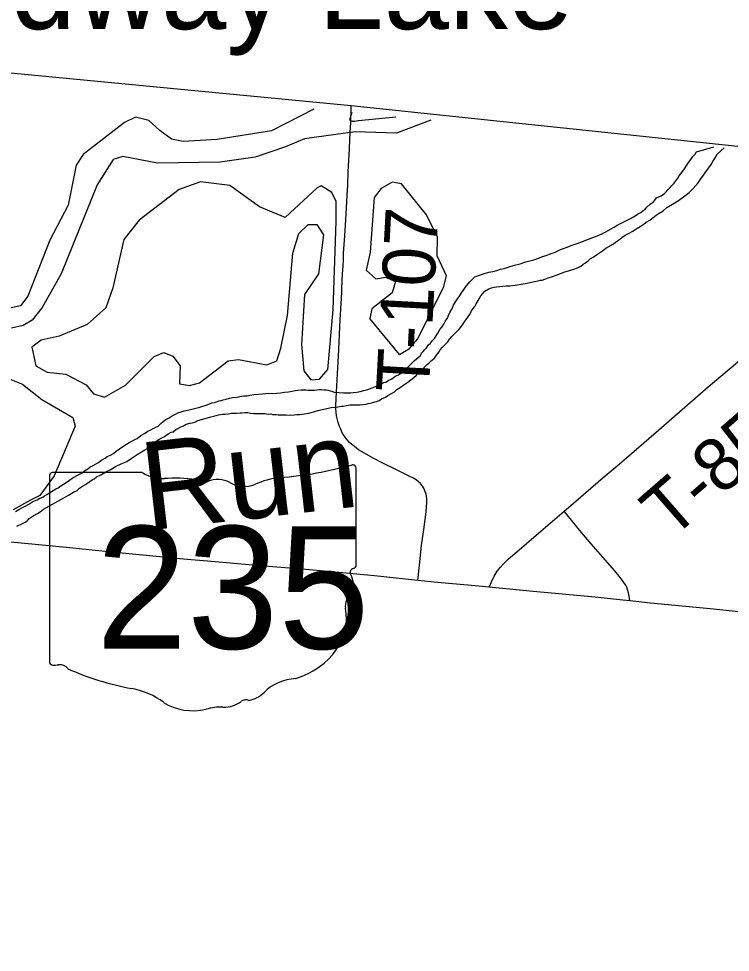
# Model space of a CAD drawing. Extents: x 1410790 to 1770854, y 448063 to 770588.
# Drawn here: x 1535231 to 1539271, y 672510 to 677813 of the extents above; entities that cross this region are included whole.
import ezdxf

# ---------------------------------------------------------------- set-up
doc = ezdxf.new("R2010")
doc.units = 0
for name, color, linetype in [('GM_X_Adjacent_County', 7, 'Continuous'), ('GM_X_County', 7, 'Continuous'), ('GM_X_Major_River', 7, 'Continuous'), ('GM_X_Major_River_Text', 7, 'Continuous'), ('GM_X_Minor_Lake', 7, 'Continuous'), ('GM_X_Minor_Lake_Text', 7, 'Continuous'), ('GM_X_Minor_River', 7, 'Continuous'), ('GM_X_State_Location', 7, 'Continuous'), ('GM_X_State_Route', 7, 'Continuous'), ('GM_X_State_Shield', 7, 'Continuous'), ('GM_X_Township', 7, 'Continuous'), ('GM_X_Township_Road', 7, 'Continuous'), ('GM_X_Township_Road_Text', 7, 'Continuous')]:
    doc.layers.add(name, color=color, linetype=linetype)

msp = doc.modelspace()

# ---------------------------------------------------------------- linework, layer by layer
at = {"layer": 'GM_X_Adjacent_County'}
msp.add_lwpolyline([(1564236.2, 674766.2), (1560479.3, 675077.6), (1551023.2, 675967.7), (1550298.6, 676036.1), (1549221.7, 676137.7), (1549163.6, 676143.2), (1549055.1, 676153.5), (1548976.7, 676161.6), (1548434.7, 676212.1), (1540699.1, 676942.3), (1537119.3, 677318.4), (1532283.1, 677781.7), (1532432.5, 679432.9), (1532757.6, 682794.4)], dxfattribs=at)
at = {"layer": 'GM_X_County'}
msp.add_lwpolyline([(1548434.7, 676212.1), (1540699.1, 676942.3), (1537119.3, 677318.4), (1532283.1, 677781.7), (1532040.6, 675147.4), (1531796.9, 672489.4), (1530390.6, 672620.1), (1530185.3, 672639.2), (1530038.3, 672652.9), (1528214.7, 672822.5), (1526581.9, 672974.4), (1525566.6, 673068.8), (1523835.5, 673229.7), (1521862.8, 673437.5), (1521201.8, 673511.2), (1520708.9, 668234.8)], dxfattribs=at)
at = {"layer": 'GM_X_Major_River'}
for points in [[(1536906.9, 677299.9), (1536665.9, 677175.7), (1536358.3, 677127.8), (1536165.8, 677115), (1536098.1, 677128.8), (1536033.3, 677178.6), (1535970.6, 677234.3), (1535895, 677254.3), (1535832.2, 677224), (1535597.3, 677042.1), (1535557.7, 676981.1), (1535511.8, 676754.2), (1535408.6, 676554.8), (1535282.4, 676237.9), (1535241, 676182.9), (1534701.4, 676067.3)], [(1537122.4, 677279.6), (1537109.7, 677239.5), (1537125.5, 677231.1), (1537137.5, 677230.7), (1537159.7, 677234.2), (1537372.4, 677256)], [(1537570.2, 677237.4), (1537376.4, 677162.7), (1537142.3, 677171), (1536853, 677130.7), (1536745.7, 677085.5), (1536574, 677026), (1536375.1, 676999.3), (1536018.5, 676992.8), (1535823.2, 677030.1), (1535766.7, 677013.5), (1535677, 676869.8), (1535471.9, 676364.9), (1535364.9, 676173.6), (1535307, 676101.1), (1535256.1, 676070.4), (1535189.7, 676056.2)]]:
    msp.add_lwpolyline(points, dxfattribs=at)
at = {"layer": 'GM_X_Minor_Lake'}
for points in [[(1536743.1, 676684.3), (1536598.1, 676745.3), (1536430.3, 676865), (1536262.5, 676886.4), (1536141.4, 676842.8), (1535915.6, 676669), (1535827.3, 676558.5), (1535765.7, 676285.2), (1535725.4, 676171.8), (1535619.3, 676075.8), (1535461.8, 676010.8), (1535359.2, 675986.8), (1535306.3, 675947.8), (1535328.2, 675841.2), (1535393.6, 675805.8), (1535499.5, 675793.6), (1535614.5, 675733.1), (1535655.5, 675682.2), (1535719.2, 675662.9), (1535836.8, 675732.6), (1536000.3, 675893.7), (1536054.8, 675916.6), (1536106.5, 675895.5), (1536147.4, 675840.6), (1536143.4, 675738.4), (1536201.3, 675729.2), (1536257.7, 675744.1), (1536420.4, 675869.1), (1536478.7, 675877.9), (1536640.3, 675846.6), (1536696.8, 675869.5), (1536720.3, 675941.2), (1536758, 676126.8), (1536787.1, 676480.9), (1536821.4, 676592.5), (1536874.5, 676643.5), (1536924.6, 676644.5), (1536961.5, 676585.7), (1536933, 676363.8), (1536854.6, 676247.1), (1536836.9, 675962.9), (1536849.9, 675812.3), (1536888.9, 675761.4), (1536939.1, 675766.4), (1536986.3, 675821.6), (1537017.1, 676159.6), (1537033.1, 676662.3), (1537034.2, 676718.4), (1537033.3, 676774.6), (1537008.3, 676825.2), (1536949, 676864.5), (1536924.8, 676852.9)], [(1536924.8, 676852.9), (1536743.1, 676684.3)], [(1537392.5, 675905.5), (1537449.3, 675940.4), (1537494.4, 675993.7), (1537642.5, 676287.3), (1537659.9, 676353), (1537606, 676466.4), (1537608.2, 676572.5), (1537546.6, 676700), (1537403.9, 676875.3), (1537352, 676884.4), (1537289.2, 676849.6), (1537250.1, 676798.2), (1537225.9, 676488.1), (1537203.8, 676384.3), (1537258.9, 676335.1), (1537313.2, 676346), (1537370.8, 676320.8), (1537351.5, 676257.1), (1537235.5, 676165.2), (1537224.4, 676111.3)], [(1537392.5, 675905.5), (1537224.4, 676111.3)], [(1535138.8, 675782.9), (1535252, 675736.5), (1535362.5, 675650.1), (1535538.7, 675548.3), (1535551.7, 675497.9), (1535431.9, 675215.8), (1535351.6, 675105.2), (1535299, 675078.2), (1535199.5, 675023)]]:
    msp.add_lwpolyline(points, dxfattribs=at)
at = {"layer": 'GM_X_Minor_River'}
for points in [[(1538288.4, 676493.7), (1538306.6, 676501.4), (1538324.7, 676507.1), (1538344.9, 676514.8), (1538367.1, 676524.5), (1538401.3, 676536), (1538431.6, 676547.5), (1538524.4, 676584.1), (1538542.5, 676591.8), (1538560.7, 676601.5), (1538576.9, 676609.3), (1538591, 676617.1), (1538611.3, 676628.8), (1538629.5, 676640.5), (1538659.8, 676656.1), (1538682, 676667.8), (1538708.3, 676679.4), (1538730.5, 676693), (1538744.7, 676702.8), (1538762.9, 676712.6), (1538777.1, 676724.4), (1538787.3, 676732.2), (1538799.5, 676744.1), (1538815.8, 676759.8), (1538836.1, 676775.6), (1538852.4, 676795.3), (1538878.7, 676806.9), (1538896.9, 676820.7), (1538907.1, 676830.6), (1538917.3, 676840.4), (1538929.5, 676854.2), (1538939.7, 676866.1), (1538949.9, 676878), (1538962.2, 676891.8), (1538972.5, 676907.7), (1538980.7, 676921.6), (1538995, 676939.4), (1539011.4, 676961.2), (1539023.7, 676981.1), (1539034, 676996.9), (1539046.3, 677012.8), (1539058.6, 677030.6), (1539070.8, 677044.5), (1539079, 677056.4), (1539177.7, 677085.8)], [(1538449.7, 676426.9), (1538464, 676438.7), (1538478.2, 676450.5), (1538492.3, 676458.3), (1538510.6, 676472), (1538528.8, 676483.8), (1538545, 676495.5), (1538565.3, 676509.2), (1538607.8, 676534.6), (1538620, 676544.5), (1538636.2, 676556.2), (1538654.4, 676570), (1538674.7, 676583.7), (1538696.9, 676595.3), (1538717.2, 676607), (1538737.4, 676618.8), (1538759.6, 676632.4), (1538781.9, 676648.1), (1538798.2, 676661.9), (1538814.4, 676669.6), (1538832.6, 676683.4), (1538850.9, 676697.1), (1538867.1, 676708.9), (1538889.4, 676722.6), (1538911.7, 676740.2), (1538942.1, 676759.8), (1538976.5, 676781.3), (1539004.8, 676800.9), (1539037.3, 676826.4), (1539057.7, 676846.2), (1539074, 676863.9), (1539088.3, 676881.8), (1539104.7, 676903.6), (1539119.1, 676925.4), (1539131.4, 676943.2), (1539147.7, 676965), (1539162.1, 676984.8), (1539172.4, 677002.7), (1539184.7, 677022.6), (1539197.1, 677044.4), (1539235.4, 677080.4)], [(1536632, 675684.3), (1536652.1, 675686), (1536672.1, 675683.7), (1536696.2, 675685.3), (1536718.3, 675689), (1536740.4, 675692.6), (1536762.5, 675694.3), (1536784.6, 675697.9), (1536800.7, 675701.7), (1536816.7, 675703.4), (1536834.8, 675705.1), (1536850.8, 675704.9), (1536862.9, 675704.7), (1536874.9, 675702.5), (1536890.9, 675704.2), (1536911, 675703.9), (1536923, 675705.7), (1536939.1, 675707.4), (1536949.1, 675707.3), (1536965.1, 675705), (1536977.1, 675704.8), (1536987.1, 675702.7), (1536999.1, 675700.4), (1537009.1, 675698.3), (1537023, 675692), (1537051, 675689.6), (1537075.1, 675687.2), (1537099.1, 675688.8), (1537117.2, 675688.5), (1537129.2, 675690.3), (1537151.3, 675692), (1537169.4, 675695.7), (1537191.5, 675701.3), (1537213.7, 675707), (1537237.9, 675716.6), (1537256, 675724.4), (1537270.2, 675730.2), (1537282.3, 675736), (1537304.5, 675747.6), (1537314.6, 675749.5), (1537328.7, 675757.3), (1537344.9, 675765), (1537355, 675770.9), (1537369.2, 675782.7), (1537387.4, 675790.4), (1537403.6, 675802.2), (1537417.8, 675812), (1537432, 675825.8), (1537446.3, 675839.6), (1537460.6, 675855.4), (1537478.8, 675871.1), (1537499.2, 675888.9), (1537511.4, 675900.7), (1537517.6, 675912.6), (1537527.8, 675922.5), (1537535.9, 675932.4), (1537546.1, 675944.2), (1537558.4, 675960.1), (1537568.6, 675969.9), (1537580.9, 675985.8), (1537591.1, 675997.7), (1537611.6, 676027.4), (1537621.9, 676047.3), (1537636.2, 676063.1), (1537644.5, 676079), (1537654.8, 676096.9), (1537665.1, 676112.8), (1537671.3, 676126.7), (1537679.6, 676144.6), (1537692, 676166.5), (1537700.3, 676186.4), (1537710.6, 676204.3), (1537722.9, 676222.1), (1537733.2, 676238), (1537745.5, 676255.8), (1537753.7, 676269.7), (1537764, 676283.6), (1537772.1, 676293.5), (1537784.4, 676309.3), (1537792.6, 676319.2), (1537802.8, 676329.1), (1537821.1, 676346.8), (1537847.3, 676356.4), (1537875.5, 676366), (1537899.7, 676373.6), (1537923.8, 676377.3), (1537945.9, 676382.9), (1537966.1, 676390.6), (1537988.2, 676394.3), (1538016.4, 676403.8), (1538046.6, 676413.4), (1538078.8, 676420.9), (1538111.1, 676432.4), (1538155.3, 676443.7), (1538183.6, 676453.3), (1538205.8, 676462.9), (1538225.9, 676468.6), (1538244.1, 676476.3), (1538260.2, 676482.1), (1538272.3, 676485.9), (1538288.4, 676493.7)], [(1536704.3, 675562.9), (1536726.3, 675562.5), (1536752.4, 675564.1), (1536772.4, 675561.8), (1536794.5, 675563.4), (1536810.6, 675565.2), (1536826.6, 675564.9), (1536854.7, 675568.4), (1536878.8, 675572.1), (1536905, 675579.7), (1536929.2, 675587.3), (1536955.3, 675592.9), (1536981.4, 675598.5), (1537005.6, 675604.1), (1537025.7, 675605.8), (1537043.8, 675609.5), (1537061.9, 675613.2), (1537073.9, 675613), (1537090, 675616.8), (1537102, 675618.6), (1537112.1, 675620.4), (1537170.2, 675619.5), (1537184.3, 675621.2), (1537204.3, 675622.9), (1537214.4, 675626.8), (1537236.5, 675630.4), (1537252.6, 675636.2), (1537262.7, 675638), (1537276.8, 675643.8), (1537291, 675653.6), (1537313.2, 675663.3), (1537327.4, 675673.1), (1537343.6, 675682.8), (1537363.8, 675694.5), (1537378, 675706.3), (1537396.2, 675718.1), (1537418.5, 675733.8), (1537440.8, 675749.4), (1537457.1, 675761.2), (1537475.3, 675774.9), (1537489.6, 675788.8), (1537499.8, 675804.6), (1537512, 675814.5), (1537522.2, 675822.3), (1537532.3, 675832.2), (1537550.7, 675849.9), (1537560.8, 675857.8), (1537575.1, 675871.6), (1537591.3, 675885.4), (1537603.6, 675901.2), (1537609.8, 675911.1), (1537617.9, 675921), (1537624.1, 675933), (1537636.4, 675946.8), (1537648.6, 675958.6), (1537666.9, 675978.4), (1537677.2, 675992.2), (1537689.5, 676008.1), (1537703.7, 676021.9), (1537718, 676035.7), (1537732.2, 676049.5), (1537740.4, 676061.4), (1537750.7, 676075.3), (1537762.9, 676091.1), (1537789.6, 676130.8), (1537797.9, 676144.7), (1537802, 676154.7), (1537812.2, 676166.5), (1537820.4, 676178.4), (1537828.7, 676194.3), (1537839, 676212.2), (1537845.2, 676222.1), (1537855.5, 676240), (1537863.7, 676249.9), (1537877.9, 676265.7), (1537900.2, 676279.4), (1537916.3, 676285.1), (1537930.4, 676288.9), (1537944.5, 676290.7), (1537962.5, 676292.4), (1537980.6, 676294.1), (1537998.7, 676295.8), (1538018.7, 676295.5), (1538048.8, 676299), (1538083, 676304.5), (1538117.2, 676312), (1538159.4, 676321.3), (1538179.5, 676325), (1538193.6, 676328.8), (1538203.6, 676328.6), (1538217.8, 676334.4), (1538237.9, 676342.1), (1538262.1, 676349.7), (1538294.4, 676361.2), (1538326.6, 676372.7), (1538358.8, 676382.2), (1538383, 676389.9), (1538403.2, 676397.6), (1538423.4, 676407.3), (1538435.6, 676419.1), (1538449.7, 676426.9)], [(1535212.3, 675013.6), (1535232.6, 675025.3), (1535252.8, 675037), (1535271, 675046.7), (1535289.2, 675056.5), (1535311.5, 675070.1), (1535335.7, 675079.8), (1535351.8, 675089.5), (1535368, 675095.3), (1535378.1, 675103.1), (1535390.3, 675111), (1535442.9, 675142.2), (1535455, 675148), (1535471.2, 675159.8), (1535485.4, 675169.6), (1535501.6, 675179.3), (1535519.8, 675191.1), (1535540.1, 675206.8), (1535572.5, 675224.3), (1535590.7, 675234), (1535604.9, 675245.8), (1535623.1, 675255.6), (1535637.3, 675267.4), (1535653.4, 675275.1), (1535667.6, 675282.9), (1535679.7, 675290.8), (1535702, 675306.4), (1535722.2, 675316.1), (1535734.4, 675325.9), (1535752.6, 675333.7), (1535768.8, 675343.4), (1535785, 675357.2), (1535803.3, 675370.9), (1535827.6, 675386.6), (1535858, 675406.2), (1535880.2, 675417.8), (1535894.3, 675425.6), (1535904.4, 675429.5), (1535924.7, 675445.2), (1535944.9, 675456.9), (1535965.2, 675470.6), (1535981.4, 675478.3), (1535995.5, 675486.1), (1536009.7, 675493.9), (1536023.8, 675499.7), (1536038, 675513.5), (1536052.3, 675525.3), (1536066.5, 675537.1), (1536084.7, 675546.8), (1536102.9, 675556.6), (1536121.1, 675566.3), (1536135.2, 675574.1), (1536153.3, 675579.8), (1536171.5, 675585.5), (1536189.6, 675589.3), (1536205.7, 675593), (1536221.8, 675596.8), (1536260, 675606.2), (1536276.1, 675611.9), (1536290.2, 675615.7), (1536300.3, 675619.5), (1536314.4, 675625.3), (1536328.5, 675631.1), (1536342.6, 675632.9), (1536354.7, 675636.7), (1536368.8, 675642.5), (1536380.9, 675644.3), (1536392.9, 675648.1), (1536409, 675651.9), (1536427.2, 675657.6), (1536447.3, 675661.3), (1536471.3, 675662.9), (1536487.4, 675666.6), (1536509.5, 675670.3), (1536527.6, 675672), (1536543.7, 675675.8), (1536567.8, 675679.4), (1536591.9, 675681), (1536614, 675682.6), (1536632, 675684.3)], [(1535221.1, 674931.2), (1535253.4, 674946.8), (1535271.5, 674954.5), (1535281.7, 674962.3), (1535289.9, 674974.2), (1535314.2, 674989.9), (1535338.5, 675003.5), (1535352.6, 675011.3), (1535372.9, 675027), (1535488.2, 675091.3), (1535514.5, 675106.9), (1535542.8, 675124.5), (1535563, 675134.2), (1535577.2, 675146), (1535593.5, 675157.8), (1535609.6, 675167.5), (1535621.8, 675175.4), (1535636, 675185.2), (1535648.1, 675193), (1535660.3, 675198.8), (1535672.5, 675210.7), (1535696.7, 675222.3), (1535725, 675239.9), (1535751.3, 675251.5), (1535781.6, 675269), (1535816, 675286.5), (1535844.2, 675298.1), (1535870.6, 675315.7), (1535903, 675337.2), (1535929.3, 675352.9), (1535947.5, 675364.6), (1535963.7, 675374.4), (1535975.8, 675382.2), (1535996.2, 675401.9), (1536012.4, 675413.7), (1536026.6, 675423.5), (1536040.7, 675431.3), (1536054.9, 675439), (1536067, 675444.9), (1536079.2, 675454.7), (1536097.4, 675464.4), (1536107.5, 675466.3), (1536123.7, 675480), (1536137.9, 675487.8), (1536152, 675495.6), (1536166.1, 675501.4), (1536182.3, 675509.2), (1536202.4, 675514.9), (1536216.5, 675518.6), (1536230.6, 675522.4), (1536248.8, 675530.2), (1536268.9, 675535.8), (1536289, 675541.5), (1536303.1, 675545.3), (1536321.3, 675551), (1536339.3, 675554.8), (1536365.5, 675562.3), (1536387.6, 675566), (1536403.7, 675567.7), (1536419.8, 675569.5), (1536439.9, 675573.2), (1536469.9, 675572.7), (1536488, 675574.4), (1536498, 675574.2), (1536514.1, 675576), (1536532.1, 675575.7), (1536548.1, 675573.4), (1536566.1, 675571.1), (1536582.1, 675570.9), (1536598.2, 675570.6), (1536614.2, 675570.3), (1536628.2, 675570.1), (1536648.2, 675567.8), (1536662.3, 675569.6), (1536672.2, 675565.4), (1536682.3, 675565.2), (1536692.3, 675565.1), (1536704.3, 675562.9)]]:
    msp.add_lwpolyline(points, dxfattribs=at)
at = {"layer": 'GM_X_State_Route'}
for points in [[(1536303.2, 674731.4), (1536188.4, 674741.4), (1535740.9, 674784.2), (1535518.9, 674807), (1535346, 674824.7), (1535123.9, 674845.3), (1534843.1, 674873.3), (1534546.1, 674903.6), (1534160.9, 674942.2), (1533916, 674965.4), (1533348, 675023), (1533201, 675036.1), (1533040.9, 675050.4), (1532923.3, 675062.6), (1532861.4, 675069), (1532711.3, 675084.7), (1532606.9, 675095.9), (1532450.2, 675111.6), (1532273.4, 675129.5), (1532190.8, 675137.6), (1532041.5, 675148.9)], [(1539356.4, 674441), (1539157.3, 674461), (1538817.7, 674494.2), (1538701.1, 674506.1), (1538661, 674510.2), (1538504.4, 674526.6), (1538151.6, 674559.5), (1537901.6, 674583.4), (1537802.2, 674592.9), (1537609.5, 674611.1), (1537496.8, 674622.7), (1537250.5, 674648.1), (1537008.8, 674671.1), (1536858.6, 674684.7), (1536580.6, 674707.4), (1536303.2, 674731.4)]]:
    msp.add_lwpolyline(points, dxfattribs=at)
at = {"layer": 'GM_X_State_Shield'}
for p, q in [((1537146.5, 674708.3), (1537146.5, 675261.1)), ((1535406.3, 675216.7), (1535406.3, 674160.1)), ((1535933.1, 675234.9), (1535423.5, 675234.9)), ((1537146.4, 674708.4), (1537146.5, 674708.3))]:
    msp.add_line(p, q, dxfattribs=at)
for centre, major_axis, start_param, end_param in [((1536526.6, 676675.4), (1845.5, 0), 4.814394, 5.042369), ((1537127.2, 675263.3), (19.4, 0), 6.141152, 7.989035), ((1535426.3, 675218.9), (20.2, 0), 1.712693, 3.28349), ((1536054.5, 675357.5), (195.5, 0), 4.042523, 4.731795), ((1536119.3, 674641.7), (702, 0), 1.404758, 1.657858), ((1536278.7, 675224.4), (56.4, 0), 3.836095, 5.185415), ((1536361.5, 675102.3), (117.3, 0), 0.950623, 2.079405), ((1536762, 674912.1), (371.3, 0), 1.699011, 2.107814), ((1536512.9, 675269.8), (141.1, 0), 4.081561, 5.145723), ((1537142.1, 674667.7), (30, 0), 1.883978, 3.671073), ((1537125.9, 674706.2), (20.7, 0), 5.05454, 6.418171), ((1536951.3, 674597.9), (180, 0), 5.934695, 6.695948), ((1537215.9, 674477), (130.9, 0), 2.387724, 3.262537), ((1536630, 674406.7), (461.6, 0), 5.101752, 6.440018), ((1535426.4, 674157.7), (20.3, 0), 3.00124, 4.508301), ((1535429.5, 674265.8), (155.2, 0), 4.665946, 4.897461), ((1535461.3, 674099.1), (56, 0), 0.519207, 1.627899), ((1536167.9, 675048.4), (1332.7, 0), 4.195997, 4.488961), ((1536824.7, 673863.4), (252.8, 0), 1.647645, 2.488434), ((1535770.6, 673685.4), (417, 0), 0.823519, 1.323587), ((1536504.4, 674057.6), (149.1, 0), 4.937069, 5.64225), ((1536221.5, 674093.8), (264.6, 0), 4.026481, 4.996735), ((1536393.7, 674014.7), (141, 0), 4.691044, 5.507374), ((1536521.3, 673912.4), (39.7, 0), 1.147584, 2.315152), ((1536374.4, 673728.5), (217.4, 0), 1.495662, 1.94098)]:
    msp.add_ellipse(centre, major_axis=major_axis, ratio=0.8, start_param=start_param, end_param=end_param, dxfattribs=at)
at = {"layer": 'GM_X_Township'}
msp.add_lwpolyline([(1548434.7, 676212.1), (1540699.1, 676942.3), (1537119.3, 677318.4), (1532283.1, 677781.7), (1532040.6, 675147.4), (1531796.9, 672489.4), (1530390.6, 672620.1), (1530185.3, 672639.2), (1530038.3, 672652.9), (1528214.7, 672822.5), (1526581.9, 672974.4), (1525566.6, 673068.8), (1523835.5, 673229.7), (1521862.8, 673437.5), (1521201.8, 673511.2), (1520708.9, 668234.8)], dxfattribs=at)
at = {"layer": 'GM_X_Township_Road'}
for points in [[(1537095.8, 676811.8), (1537099, 676868.1), (1537102.5, 676942.7), (1537106, 677008), (1537109, 677071.4), (1537111.9, 677126.7), (1537113.7, 677163.7), (1537115.4, 677199.6), (1537116, 677220.7), (1537119.3, 677318.4)], [(1537066.9, 676305.5), (1537067.8, 676324.3), (1537070.2, 676364.3), (1537072.5, 676407.2), (1537074.3, 676441.9), (1537076.1, 676480.7), (1537081.9, 676580), (1537087.8, 676673.5), (1537093.7, 676773.4), (1537095.8, 676811.8)], [(1537496.8, 674622.7), (1537507, 674709.5), (1537518.7, 674821.7), (1537532.3, 674925.5), (1537543.6, 675013.1), (1537546.3, 675041), (1537547.5, 675065.1), (1537547.4, 675084.4), (1537545.8, 675103.2), (1537544.3, 675112.2), (1537542.5, 675117.9), (1537537.5, 675132.1), (1537532.8, 675142.7), (1537528.1, 675151.5), (1537523.4, 675158.6), (1537517.5, 675166.2), (1537512.2, 675172.7), (1537501.1, 675182.7), (1537487, 675193.3), (1537468.2, 675204.4), (1537452.3, 675212.7), (1537433.5, 675222.7), (1537361.1, 675258.2), (1537301.8, 675286.5), (1537243.2, 675316.4), (1537194.2, 675344.9), (1537160.6, 675364.7), (1537136.7, 675382.6), (1537122.5, 675394.3), (1537109.2, 675406.6), (1537095.2, 675421.3), (1537083.7, 675436.1), (1537074.9, 675449.6), (1537066.1, 675465.4), (1537059.2, 675481.6), (1537052.5, 675496), (1537044.9, 675519.5), (1537040.7, 675535), (1537035.9, 675557.9), (1537033.1, 675578.3), (1537032, 675596.5), (1537031.7, 675614.2), (1537034.9, 675693.5), (1537040.2, 675795.2), (1537047.8, 675933.9), (1537056.7, 676105.6), (1537061.5, 676194.3), (1537064.9, 676260.8), (1537066.6, 676299.6), (1537066.9, 676305.5)], [(1538327.6, 675015), (1538353.4, 675037.1), (1538549.7, 675206.3), (1538629.6, 675274.4), (1538682, 675319.2), (1538865.7, 675478), (1539145.4, 675721.5), (1539252.4, 675813.3), (1539323.4, 675871.4)], [(1537901.6, 674583.4), (1537915.9, 674614.3), (1537931.3, 674647.5), (1537948.5, 674676), (1537965.8, 674698.6), (1537983, 674717.6), (1538009.6, 674742.6), (1538071.8, 674795.9), (1538169, 674879.1), (1538327.6, 675015)], [(1538701.1, 674506.1), (1538696.1, 674532.9), (1538692.5, 674552.5), (1538687.2, 674571.5), (1538683, 674584), (1538677.1, 674595.3), (1538670.5, 674606), (1538663.3, 674616.8), (1538639.7, 674646.9), (1538614.8, 674676.9), (1538548.3, 674755), (1538481.7, 674830.4), (1538416.3, 674907), (1538336.9, 675003.8), (1538327.6, 675015)]]:
    msp.add_lwpolyline(points, dxfattribs=at)

# ---------------------------------------------------------------- texts
at = {"layer": 'GM_X_Major_River_Text'}
msp.add_text('Run', height=499.99, rotation=6.5531, dxfattribs=at).set_placement((1535957.5, 674904.8))
at = {"layer": 'GM_X_Minor_Lake_Text'}
msp.add_text('Medway Lake', height=499.984, rotation=0.0032, dxfattribs=at).set_placement((1534255.4, 677754.4))
at = {"layer": 'GM_X_State_Location'}
for s in ['s', 'r']:
    msp.add_text(s, height=1, dxfattribs=at).set_placement((1536256.9, 674618.1))
msp.add_text('235', height=1, rotation=0, dxfattribs=at).set_placement((1535903.9, 674545.4))
at = {"layer": 'GM_X_State_Shield'}
msp.add_text('235', height=696.1, dxfattribs=at).set_placement((1535670, 674234.6))
at = {"layer": 'GM_X_Township_Road_Text'}
for s, rotation, p in [('T-107', 86.9468, (1537559.2, 675684.9)), ('T-85', 41.0184, (1538933.1, 674849.3))]:
    msp.add_text(s, height=300, rotation=rotation, dxfattribs=at).set_placement(p)

doc.saveas('drawing.dxf')
